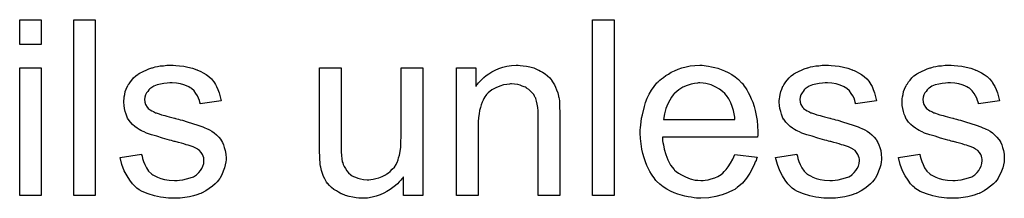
# Model space of a CAD drawing. Extents: x -1.5 to 9, y -3 to 5.
# Tile 346 of 368: x 5.635 to 6.0838, y 4.0816 to 4.1629. Entities that reach past the tile are written whole.
import ezdxf

# ---------------------------------------------------------------- set-up
doc = ezdxf.new("R2010")
doc.units = 0
doc.layers.add('qfn16-30-34-a_mechanical_19', color=1, linetype='CONTINUOUS')

msp = doc.modelspace()

# ---------------------------------------------------------------- linework, layer by layer
at = {"layer": 'qfn16-30-34-a_mechanical_19', "color": 1}
for points in [[(5.644841, 4.151684), (5.635007, 4.151684), (5.635007, 4.162907), (5.644841, 4.162907), (5.644841, 4.151684)], [(5.669485, 4.082843), (5.659651, 4.082843), (5.659651, 4.162907), (5.669485, 4.162907), (5.669485, 4.082843)], [(5.905976, 4.082843), (5.896142, 4.082843), (5.896142, 4.162907), (5.905976, 4.162907), (5.905976, 4.082843)], [(5.644841, 4.082843), (5.635007, 4.082843), (5.635007, 4.140924), (5.644841, 4.140924), (5.644841, 4.082843)], [(5.706162, 4.142081), (5.707898, 4.141965), (5.709749, 4.141734), (5.711716, 4.141271), (5.713799, 4.140808), (5.715766, 4.140114), (5.715881, 4.140114), (5.715997, 4.139998), (5.716575, 4.139767), (5.717501, 4.139304), (5.718658, 4.138726), (5.719931, 4.137916), (5.721203, 4.13699), (5.72236, 4.135949), (5.723402, 4.134792), (5.723517, 4.134676), (5.723749, 4.134213), (5.724212, 4.133404), (5.72479, 4.132478), (5.725369, 4.13109), (5.725947, 4.129585), (5.72641, 4.12785), (5.726873, 4.125883), (5.71727, 4.12461), (5.71727, 4.124842), (5.717154, 4.125305), (5.716922, 4.126114), (5.716575, 4.127156), (5.715997, 4.128197), (5.715303, 4.129354), (5.714493, 4.130511), (5.713336, 4.131552), (5.71322, 4.131668), (5.712757, 4.131899), (5.712063, 4.132362), (5.711022, 4.132825), (5.709865, 4.133288), (5.708361, 4.133751), (5.70651, 4.133982), (5.704543, 4.134098), (5.703386, 4.134098), (5.702229, 4.133982), (5.700725, 4.133866), (5.69922, 4.133519), (5.697601, 4.133172), (5.696096, 4.132594), (5.694824, 4.131784), (5.694708, 4.131668), (5.694361, 4.131437), (5.693898, 4.130974), (5.693435, 4.13028), (5.692857, 4.129585), (5.692394, 4.12866), (5.692047, 4.127618), (5.691931, 4.126577), (5.691931, 4.126462), (5.691931, 4.12623), (5.692047, 4.125883), (5.692047, 4.12542), (5.692394, 4.124263), (5.693088, 4.123106), (5.693204, 4.12299), (5.69332, 4.122875), (5.693551, 4.122528), (5.694014, 4.122181), (5.694477, 4.121833), (5.695171, 4.121371), (5.695981, 4.121024), (5.696906, 4.120561), (5.697022, 4.120561), (5.697253, 4.120445), (5.697716, 4.120329), (5.698526, 4.119982), (5.699683, 4.119635), (5.701187, 4.119288), (5.702113, 4.118941), (5.703154, 4.11871), (5.704311, 4.118363), (5.705584, 4.118015), (5.7057, 4.118015), (5.706047, 4.1179), (5.706625, 4.117784), (5.707319, 4.117553), (5.708129, 4.117321), (5.709171, 4.11709), (5.711369, 4.116396), (5.713799, 4.115701), (5.716228, 4.114891), (5.718427, 4.114082), (5.719352, 4.113734), (5.720162, 4.113387), (5.720394, 4.113272), (5.720856, 4.11304), (5.721551, 4.112693), (5.722592, 4.112115), (5.723633, 4.111421), (5.724674, 4.110495), (5.725716, 4.109454), (5.726641, 4.108297), (5.726757, 4.108181), (5.726988, 4.107718), (5.727451, 4.107024), (5.727914, 4.105983), (5.728261, 4.10471), (5.728724, 4.103322), (5.728955, 4.101702), (5.729071, 4.09985), (5.729071, 4.099619), (5.729071, 4.099041), (5.728955, 4.098115), (5.728724, 4.096842), (5.728377, 4.095454), (5.727798, 4.09395), (5.727104, 4.092214), (5.726178, 4.090595), (5.726063, 4.090363), (5.7256, 4.0899), (5.725021, 4.08909), (5.724096, 4.088165), (5.722823, 4.087124), (5.721435, 4.085966), (5.719815, 4.084925), (5.717848, 4.083884), (5.717732, 4.083884), (5.717617, 4.083768), (5.716922, 4.083537), (5.715766, 4.08319), (5.714261, 4.082727), (5.71241, 4.082264), (5.710328, 4.081917), (5.708129, 4.081686), (5.705584, 4.08157), (5.704543, 4.08157), (5.703733, 4.081686), (5.702807, 4.081686), (5.70165, 4.081801), (5.700493, 4.081917), (5.69922, 4.082148), (5.696444, 4.082727), (5.693551, 4.083537), (5.690774, 4.084694), (5.689502, 4.085388), (5.688345, 4.086198), (5.688229, 4.086314), (5.688113, 4.086429), (5.687419, 4.087124), (5.686378, 4.088165), (5.685221, 4.089785), (5.683948, 4.091751), (5.682675, 4.094066), (5.681634, 4.096958), (5.680824, 4.100198), (5.690543, 4.101702), (5.690543, 4.101586), (5.690543, 4.10147), (5.690774, 4.100776), (5.691006, 4.099619), (5.691468, 4.098346), (5.692047, 4.096958), (5.692741, 4.095454), (5.693783, 4.09395), (5.695055, 4.092677), (5.695287, 4.092561), (5.695749, 4.092214), (5.696675, 4.091751), (5.697832, 4.091173), (5.699336, 4.090595), (5.701072, 4.090132), (5.703154, 4.089785), (5.705584, 4.089669), (5.706741, 4.089669), (5.707898, 4.089785), (5.709402, 4.090016), (5.711022, 4.090363), (5.712757, 4.090826), (5.714261, 4.091404), (5.71565, 4.09233), (5.715766, 4.092446), (5.716228, 4.092793), (5.716691, 4.093371), (5.717385, 4.094181), (5.717964, 4.095107), (5.718542, 4.096264), (5.718889, 4.097421), (5.719005, 4.098809), (5.719005, 4.098925), (5.719005, 4.099388), (5.718889, 4.099966), (5.718658, 4.100776), (5.718311, 4.101586), (5.717732, 4.102396), (5.717038, 4.103322), (5.715997, 4.104016), (5.715881, 4.104131), (5.715534, 4.104247), (5.714956, 4.104594), (5.71403, 4.104941), (5.712642, 4.105404), (5.711832, 4.105751), (5.710906, 4.105983), (5.709865, 4.10633), (5.708708, 4.106677), (5.707435, 4.107024), (5.705931, 4.107371), (5.705815, 4.107371), (5.705468, 4.107487), (5.70489, 4.107602), (5.704195, 4.107834), (5.70327, 4.108065), (5.702229, 4.108412), (5.70003, 4.108991), (5.697485, 4.109801), (5.695055, 4.110495), (5.692741, 4.111305), (5.6917, 4.111768), (5.69089, 4.112115), (5.690659, 4.11223), (5.690196, 4.112462), (5.689502, 4.112925), (5.688576, 4.113503), (5.687535, 4.114313), (5.686493, 4.115239), (5.685452, 4.11628), (5.684526, 4.117553), (5.684411, 4.117668), (5.684179, 4.118131), (5.683832, 4.118941), (5.683485, 4.119867), (5.683138, 4.121024), (5.682791, 4.122412), (5.68256, 4.1238), (5.682444, 4.12542), (5.682444, 4.125652), (5.682444, 4.126114), (5.68256, 4.126809), (5.682675, 4.12785), (5.682907, 4.128891), (5.683138, 4.130164), (5.683601, 4.131321), (5.684179, 4.132594), (5.684295, 4.132709), (5.684526, 4.133172), (5.684874, 4.133751), (5.685452, 4.13456), (5.686146, 4.13537), (5.686956, 4.136412), (5.687882, 4.137337), (5.689039, 4.138147), (5.689154, 4.138263), (5.689502, 4.138379), (5.689964, 4.138726), (5.690659, 4.139073), (5.691584, 4.139536), (5.692626, 4.139998), (5.693898, 4.140461), (5.695287, 4.140924), (5.695518, 4.14104), (5.695981, 4.141155), (5.696791, 4.141387), (5.697832, 4.141618), (5.699105, 4.14185), (5.700493, 4.141965), (5.702113, 4.142197), (5.70489, 4.142197), (5.706162, 4.142081)], [(5.818739, 4.082843), (5.809945, 4.082843), (5.809945, 4.091289), (5.80983, 4.091173), (5.809598, 4.090826), (5.809251, 4.090363), (5.808673, 4.089785), (5.807978, 4.08909), (5.807168, 4.088165), (5.806243, 4.087355), (5.805086, 4.086429), (5.803813, 4.085504), (5.802425, 4.084694), (5.800921, 4.083884), (5.799301, 4.083074), (5.79745, 4.082495), (5.795599, 4.082033), (5.793516, 4.081686), (5.791433, 4.08157), (5.790623, 4.08157), (5.789582, 4.081686), (5.788309, 4.081801), (5.786805, 4.082033), (5.785185, 4.08238), (5.783566, 4.082843), (5.78183, 4.083537), (5.781599, 4.083653), (5.781136, 4.083884), (5.780326, 4.084347), (5.7794, 4.084925), (5.778243, 4.085619), (5.777202, 4.086429), (5.776161, 4.087355), (5.775235, 4.088396), (5.77512, 4.088512), (5.774888, 4.088975), (5.774541, 4.089553), (5.774078, 4.090479), (5.7735, 4.09152), (5.773037, 4.092793), (5.772574, 4.094181), (5.772227, 4.095685), (5.772227, 4.095801), (5.772111, 4.096264), (5.771996, 4.096958), (5.771996, 4.097884), (5.77188, 4.099272), (5.771764, 4.100776), (5.771649, 4.102743), (5.771649, 4.104941), (5.771649, 4.140924), (5.781483, 4.140924), (5.781483, 4.108644), (5.781483, 4.108528), (5.781483, 4.108297), (5.781483, 4.107949), (5.781483, 4.107371), (5.781483, 4.106098), (5.781599, 4.104479), (5.781599, 4.102743), (5.781715, 4.101007), (5.78183, 4.099503), (5.782062, 4.098231), (5.782062, 4.098115), (5.782293, 4.097652), (5.782524, 4.096958), (5.782872, 4.096032), (5.78345, 4.095107), (5.784144, 4.094066), (5.784954, 4.09314), (5.785995, 4.092214), (5.786111, 4.092099), (5.786574, 4.091867), (5.787152, 4.09152), (5.788078, 4.091173), (5.789119, 4.09071), (5.790392, 4.090363), (5.79178, 4.090132), (5.7934, 4.090016), (5.79421, 4.090016), (5.79502, 4.090132), (5.796061, 4.090247), (5.797334, 4.090595), (5.798722, 4.090942), (5.800226, 4.09152), (5.801731, 4.092214), (5.801962, 4.09233), (5.802425, 4.092677), (5.803119, 4.09314), (5.803929, 4.093834), (5.804855, 4.09476), (5.80578, 4.095801), (5.80659, 4.096958), (5.807284, 4.098346), (5.8074, 4.098578), (5.807516, 4.099041), (5.807747, 4.099966), (5.808094, 4.101239), (5.808441, 4.102859), (5.808673, 4.104826), (5.808788, 4.10714), (5.808904, 4.109801), (5.808904, 4.140924), (5.818739, 4.140924), (5.818739, 4.082843)], [(5.863167, 4.142081), (5.86444, 4.141965), (5.865944, 4.141734), (5.867564, 4.141387), (5.869299, 4.140924), (5.870919, 4.14023), (5.871151, 4.140114), (5.871613, 4.139883), (5.872423, 4.139536), (5.873349, 4.138957), (5.874506, 4.138263), (5.875547, 4.137337), (5.876588, 4.136412), (5.877514, 4.135255), (5.87763, 4.135139), (5.877861, 4.134676), (5.878208, 4.134098), (5.878787, 4.133288), (5.87925, 4.132131), (5.879712, 4.130974), (5.880291, 4.129585), (5.880638, 4.128081), (5.880638, 4.127966), (5.880754, 4.127503), (5.880869, 4.126809), (5.880985, 4.125883), (5.880985, 4.124495), (5.881101, 4.122875), (5.881217, 4.120908), (5.881217, 4.118478), (5.881217, 4.082843), (5.871382, 4.082843), (5.871382, 4.118015), (5.871382, 4.118131), (5.871382, 4.118247), (5.871382, 4.119057), (5.871382, 4.120098), (5.871266, 4.121371), (5.871151, 4.122875), (5.870919, 4.124379), (5.870572, 4.125767), (5.870225, 4.12704), (5.870225, 4.127156), (5.869994, 4.127503), (5.869646, 4.128081), (5.869299, 4.128775), (5.868721, 4.12947), (5.868027, 4.13028), (5.867101, 4.13109), (5.86606, 4.131784), (5.865944, 4.131899), (5.865597, 4.132131), (5.864903, 4.132362), (5.864093, 4.132709), (5.863167, 4.133056), (5.86201, 4.133404), (5.860622, 4.133519), (5.859234, 4.133635), (5.858655, 4.133635), (5.858192, 4.133519), (5.857035, 4.133404), (5.855531, 4.133172), (5.853911, 4.132594), (5.85206, 4.131899), (5.850209, 4.130974), (5.848473, 4.129585), (5.848242, 4.129354), (5.847779, 4.128775), (5.847432, 4.128313), (5.847085, 4.127734), (5.846622, 4.12704), (5.846275, 4.12623), (5.845812, 4.125305), (5.84535, 4.124148), (5.845002, 4.122875), (5.844655, 4.121486), (5.844424, 4.119982), (5.844193, 4.118363), (5.843961, 4.116396), (5.843961, 4.114429), (5.843961, 4.082843), (5.834127, 4.082843), (5.834127, 4.140924), (5.84292, 4.140924), (5.84292, 4.132594), (5.843035, 4.132709), (5.843267, 4.133056), (5.843614, 4.133519), (5.844077, 4.134098), (5.844771, 4.134792), (5.845581, 4.135602), (5.846507, 4.136527), (5.847663, 4.137453), (5.84882, 4.138263), (5.850209, 4.139189), (5.851713, 4.139998), (5.853333, 4.140693), (5.855184, 4.141271), (5.857035, 4.141734), (5.859118, 4.142081), (5.861316, 4.142197), (5.862242, 4.142197), (5.863167, 4.142081)], [(5.946934, 4.142081), (5.94786, 4.141965), (5.949017, 4.141734), (5.950289, 4.141502), (5.951793, 4.141155), (5.953182, 4.140808), (5.954802, 4.14023), (5.956306, 4.139651), (5.957926, 4.138841), (5.959545, 4.137916), (5.961165, 4.136874), (5.962669, 4.135602), (5.964058, 4.134213), (5.964173, 4.134098), (5.964405, 4.133866), (5.964752, 4.133404), (5.965215, 4.132709), (5.965793, 4.131899), (5.966372, 4.130974), (5.967066, 4.129817), (5.96776, 4.128428), (5.968454, 4.126924), (5.969149, 4.125305), (5.969727, 4.123453), (5.970306, 4.121486), (5.970768, 4.119288), (5.971115, 4.116974), (5.971347, 4.114544), (5.971462, 4.111883), (5.971462, 4.111768), (5.971462, 4.111305), (5.971462, 4.110495), (5.971347, 4.109338), (5.927959, 4.109338), (5.927959, 4.109222), (5.927959, 4.108875), (5.928075, 4.108412), (5.928075, 4.107718), (5.928191, 4.106908), (5.928422, 4.105983), (5.928769, 4.1039), (5.929463, 4.101586), (5.930389, 4.099041), (5.931662, 4.096727), (5.933282, 4.094644), (5.933397, 4.094644), (5.933513, 4.094413), (5.934207, 4.093834), (5.935248, 4.093024), (5.936637, 4.092214), (5.938488, 4.091289), (5.940571, 4.090479), (5.942885, 4.0899), (5.944157, 4.089785), (5.945546, 4.089669), (5.946471, 4.089669), (5.947513, 4.089785), (5.948785, 4.090016), (5.950174, 4.090363), (5.951793, 4.090826), (5.953298, 4.09152), (5.954802, 4.092446), (5.954917, 4.092561), (5.955496, 4.093024), (5.95619, 4.093718), (5.957, 4.094644), (5.957926, 4.095917), (5.958967, 4.097537), (5.960008, 4.099388), (5.960934, 4.101586), (5.971115, 4.100313), (5.971115, 4.100198), (5.971, 4.099966), (5.970884, 4.099503), (5.970653, 4.098809), (5.970306, 4.098115), (5.969958, 4.097189), (5.969033, 4.095222), (5.967876, 4.093024), (5.966256, 4.09071), (5.964405, 4.088512), (5.962091, 4.086429), (5.961975, 4.086429), (5.961744, 4.086198), (5.961397, 4.085966), (5.960934, 4.085619), (5.96024, 4.085272), (5.959545, 4.084925), (5.95862, 4.084462), (5.957578, 4.084), (5.956422, 4.083537), (5.955265, 4.083074), (5.952372, 4.08238), (5.949132, 4.081801), (5.945546, 4.08157), (5.944273, 4.08157), (5.943463, 4.081686), (5.942422, 4.081801), (5.941149, 4.082033), (5.939761, 4.082264), (5.938257, 4.082495), (5.935017, 4.083421), (5.933282, 4.084115), (5.931662, 4.084809), (5.929926, 4.085735), (5.928306, 4.086776), (5.926802, 4.087933), (5.925298, 4.089322), (5.925182, 4.089438), (5.924951, 4.089669), (5.924604, 4.090132), (5.924141, 4.090826), (5.923563, 4.091636), (5.922984, 4.092561), (5.92229, 4.093718), (5.921596, 4.094991), (5.920902, 4.096495), (5.920207, 4.098115), (5.919629, 4.099966), (5.91905, 4.101933), (5.918588, 4.104016), (5.91824, 4.10633), (5.918009, 4.108759), (5.917893, 4.111305), (5.917893, 4.111421), (5.917893, 4.111999), (5.917893, 4.112693), (5.918009, 4.113734), (5.918125, 4.115007), (5.91824, 4.116396), (5.918472, 4.118015), (5.918819, 4.119635), (5.919745, 4.123338), (5.920323, 4.125189), (5.921017, 4.127156), (5.921943, 4.129007), (5.922984, 4.130742), (5.924141, 4.132478), (5.925414, 4.134098), (5.92553, 4.134213), (5.925761, 4.134445), (5.926224, 4.134792), (5.926802, 4.13537), (5.927497, 4.135949), (5.928422, 4.136643), (5.929463, 4.137453), (5.930736, 4.138147), (5.932009, 4.138957), (5.933513, 4.139651), (5.935133, 4.140346), (5.936868, 4.140924), (5.938719, 4.141502), (5.940686, 4.14185), (5.942769, 4.142081), (5.944967, 4.142197), (5.946124, 4.142197), (5.946934, 4.142081)], [(6.0049, 4.142081), (6.006635, 4.141965), (6.008486, 4.141734), (6.010453, 4.141271), (6.012536, 4.140808), (6.014503, 4.140114), (6.014619, 4.140114), (6.014734, 4.139998), (6.015313, 4.139767), (6.016238, 4.139304), (6.017395, 4.138726), (6.018668, 4.137916), (6.019941, 4.13699), (6.021098, 4.135949), (6.022139, 4.134792), (6.022255, 4.134676), (6.022486, 4.134213), (6.022949, 4.133404), (6.023528, 4.132478), (6.024106, 4.13109), (6.024685, 4.129585), (6.025147, 4.12785), (6.02561, 4.125883), (6.016007, 4.12461), (6.016007, 4.124842), (6.015891, 4.125305), (6.01566, 4.126114), (6.015313, 4.127156), (6.014734, 4.128197), (6.01404, 4.129354), (6.01323, 4.130511), (6.012073, 4.131552), (6.011958, 4.131668), (6.011495, 4.131899), (6.010801, 4.132362), (6.009759, 4.132825), (6.008602, 4.133288), (6.007098, 4.133751), (6.005247, 4.133982), (6.00328, 4.134098), (6.002123, 4.134098), (6.000966, 4.133982), (5.999462, 4.133866), (5.997958, 4.133519), (5.996338, 4.133172), (5.994834, 4.132594), (5.993561, 4.131784), (5.993445, 4.131668), (5.993098, 4.131437), (5.992636, 4.130974), (5.992173, 4.13028), (5.991594, 4.129585), (5.991132, 4.12866), (5.990784, 4.127618), (5.990669, 4.126577), (5.990669, 4.126462), (5.990669, 4.12623), (5.990784, 4.125883), (5.990784, 4.12542), (5.991132, 4.124263), (5.991826, 4.123106), (5.991941, 4.12299), (5.992057, 4.122875), (5.992288, 4.122528), (5.992751, 4.122181), (5.993214, 4.121833), (5.993908, 4.121371), (5.994718, 4.121024), (5.995644, 4.120561), (5.99576, 4.120561), (5.995991, 4.120445), (5.996454, 4.120329), (5.997264, 4.119982), (5.998421, 4.119635), (5.999925, 4.119288), (6.00085, 4.118941), (6.001892, 4.11871), (6.003049, 4.118363), (6.004321, 4.118015), (6.004437, 4.118015), (6.004784, 4.1179), (6.005363, 4.117784), (6.006057, 4.117553), (6.006867, 4.117321), (6.007908, 4.11709), (6.010106, 4.116396), (6.012536, 4.115701), (6.014966, 4.114891), (6.017164, 4.114082), (6.01809, 4.113734), (6.0189, 4.113387), (6.019131, 4.113272), (6.019594, 4.11304), (6.020288, 4.112693), (6.021329, 4.112115), (6.02237, 4.111421), (6.023412, 4.110495), (6.024453, 4.109454), (6.025379, 4.108297), (6.025494, 4.108181), (6.025726, 4.107718), (6.026189, 4.107024), (6.026651, 4.105983), (6.026998, 4.10471), (6.027461, 4.103322), (6.027693, 4.101702), (6.027808, 4.09985), (6.027808, 4.099619), (6.027808, 4.099041), (6.027693, 4.098115), (6.027461, 4.096842), (6.027114, 4.095454), (6.026536, 4.09395), (6.025842, 4.092214), (6.024916, 4.090595), (6.0248, 4.090363), (6.024337, 4.0899), (6.023759, 4.08909), (6.022833, 4.088165), (6.021561, 4.087124), (6.020172, 4.085966), (6.018552, 4.084925), (6.016586, 4.083884), (6.01647, 4.083884), (6.016354, 4.083768), (6.01566, 4.083537), (6.014503, 4.08319), (6.012999, 4.082727), (6.011148, 4.082264), (6.009065, 4.081917), (6.006867, 4.081686), (6.004321, 4.08157), (6.00328, 4.08157), (6.00247, 4.081686), (6.001544, 4.081686), (6.000387, 4.081801), (5.99923, 4.081917), (5.997958, 4.082148), (5.995181, 4.082727), (5.992288, 4.083537), (5.989512, 4.084694), (5.988239, 4.085388), (5.987082, 4.086198), (5.986966, 4.086314), (5.986851, 4.086429), (5.986156, 4.087124), (5.985115, 4.088165), (5.983958, 4.089785), (5.982685, 4.091751), (5.981413, 4.094066), (5.980371, 4.096958), (5.979561, 4.100198), (5.98928, 4.101702), (5.98928, 4.101586), (5.98928, 4.10147), (5.989512, 4.100776), (5.989743, 4.099619), (5.990206, 4.098346), (5.990784, 4.096958), (5.991479, 4.095454), (5.99252, 4.09395), (5.993793, 4.092677), (5.994024, 4.092561), (5.994487, 4.092214), (5.995412, 4.091751), (5.996569, 4.091173), (5.998074, 4.090595), (5.999809, 4.090132), (6.001892, 4.089785), (6.004321, 4.089669), (6.005478, 4.089669), (6.006635, 4.089785), (6.008139, 4.090016), (6.009759, 4.090363), (6.011495, 4.090826), (6.012999, 4.091404), (6.014387, 4.09233), (6.014503, 4.092446), (6.014966, 4.092793), (6.015428, 4.093371), (6.016123, 4.094181), (6.016701, 4.095107), (6.01728, 4.096264), (6.017627, 4.097421), (6.017743, 4.098809), (6.017743, 4.098925), (6.017743, 4.099388), (6.017627, 4.099966), (6.017395, 4.100776), (6.017048, 4.101586), (6.01647, 4.102396), (6.015776, 4.103322), (6.014734, 4.104016), (6.014619, 4.104131), (6.014271, 4.104247), (6.013693, 4.104594), (6.012767, 4.104941), (6.011379, 4.105404), (6.010569, 4.105751), (6.009644, 4.105983), (6.008602, 4.10633), (6.007445, 4.106677), (6.006172, 4.107024), (6.004668, 4.107371), (6.004553, 4.107371), (6.004206, 4.107487), (6.003627, 4.107602), (6.002933, 4.107834), (6.002007, 4.108065), (6.000966, 4.108412), (5.998768, 4.108991), (5.996222, 4.109801), (5.993793, 4.110495), (5.991479, 4.111305), (5.990437, 4.111768), (5.989627, 4.112115), (5.989396, 4.11223), (5.988933, 4.112462), (5.988239, 4.112925), (5.987313, 4.113503), (5.986272, 4.114313), (5.985231, 4.115239), (5.98419, 4.11628), (5.983264, 4.117553), (5.983148, 4.117668), (5.982917, 4.118131), (5.98257, 4.118941), (5.982223, 4.119867), (5.981876, 4.121024), (5.981528, 4.122412), (5.981297, 4.1238), (5.981181, 4.12542), (5.981181, 4.125652), (5.981181, 4.126114), (5.981297, 4.126809), (5.981413, 4.12785), (5.981644, 4.128891), (5.981876, 4.130164), (5.982338, 4.131321), (5.982917, 4.132594), (5.983033, 4.132709), (5.983264, 4.133172), (5.983611, 4.133751), (5.98419, 4.13456), (5.984884, 4.13537), (5.985694, 4.136412), (5.986619, 4.137337), (5.987776, 4.138147), (5.987892, 4.138263), (5.988239, 4.138379), (5.988702, 4.138726), (5.989396, 4.139073), (5.990322, 4.139536), (5.991363, 4.139998), (5.992636, 4.140461), (5.994024, 4.140924), (5.994255, 4.14104), (5.994718, 4.141155), (5.995528, 4.141387), (5.996569, 4.141618), (5.997842, 4.14185), (5.99923, 4.141965), (6.00085, 4.142197), (6.003627, 4.142197), (6.0049, 4.142081)], [(6.060899, 4.142081), (6.062634, 4.141965), (6.064485, 4.141734), (6.066452, 4.141271), (6.068535, 4.140808), (6.070502, 4.140114), (6.070617, 4.140114), (6.070733, 4.139998), (6.071312, 4.139767), (6.072237, 4.139304), (6.073394, 4.138726), (6.074667, 4.137916), (6.07594, 4.13699), (6.077097, 4.135949), (6.078138, 4.134792), (6.078254, 4.134676), (6.078485, 4.134213), (6.078948, 4.133404), (6.079526, 4.132478), (6.080105, 4.13109), (6.080683, 4.129585), (6.081146, 4.12785), (6.081609, 4.125883), (6.072006, 4.12461), (6.072006, 4.124842), (6.07189, 4.125305), (6.071659, 4.126114), (6.071312, 4.127156), (6.070733, 4.128197), (6.070039, 4.129354), (6.069229, 4.130511), (6.068072, 4.131552), (6.067956, 4.131668), (6.067493, 4.131899), (6.066799, 4.132362), (6.065758, 4.132825), (6.064601, 4.133288), (6.063097, 4.133751), (6.061246, 4.133982), (6.059279, 4.134098), (6.058122, 4.134098), (6.056965, 4.133982), (6.055461, 4.133866), (6.053957, 4.133519), (6.052337, 4.133172), (6.050833, 4.132594), (6.04956, 4.131784), (6.049444, 4.131668), (6.049097, 4.131437), (6.048634, 4.130974), (6.048172, 4.13028), (6.047593, 4.129585), (6.04713, 4.12866), (6.046783, 4.127618), (6.046667, 4.126577), (6.046667, 4.126462), (6.046667, 4.12623), (6.046783, 4.125883), (6.046783, 4.12542), (6.04713, 4.124263), (6.047824, 4.123106), (6.04794, 4.12299), (6.048056, 4.122875), (6.048287, 4.122528), (6.04875, 4.122181), (6.049213, 4.121833), (6.049907, 4.121371), (6.050717, 4.121024), (6.051643, 4.120561), (6.051758, 4.120561), (6.05199, 4.120445), (6.052453, 4.120329), (6.053262, 4.119982), (6.054419, 4.119635), (6.055923, 4.119288), (6.056849, 4.118941), (6.05789, 4.11871), (6.059047, 4.118363), (6.06032, 4.118015), (6.060436, 4.118015), (6.060783, 4.1179), (6.061361, 4.117784), (6.062056, 4.117553), (6.062865, 4.117321), (6.063907, 4.11709), (6.066105, 4.116396), (6.068535, 4.115701), (6.070965, 4.114891), (6.073163, 4.114082), (6.074088, 4.113734), (6.074898, 4.113387), (6.07513, 4.113272), (6.075592, 4.11304), (6.076287, 4.112693), (6.077328, 4.112115), (6.078369, 4.111421), (6.079411, 4.110495), (6.080452, 4.109454), (6.081377, 4.108297), (6.081493, 4.108181), (6.081725, 4.107718), (6.082187, 4.107024), (6.08265, 4.105983), (6.082997, 4.10471), (6.08346, 4.103322), (6.083691, 4.101702), (6.083807, 4.09985), (6.083807, 4.099619), (6.083807, 4.099041), (6.083691, 4.098115), (6.08346, 4.096842), (6.083113, 4.095454), (6.082534, 4.09395), (6.08184, 4.092214), (6.080915, 4.090595), (6.080799, 4.090363), (6.080336, 4.0899), (6.079758, 4.08909), (6.078832, 4.088165), (6.077559, 4.087124), (6.076171, 4.085966), (6.074551, 4.084925), (6.072584, 4.083884), (6.072469, 4.083884), (6.072353, 4.083768), (6.071659, 4.083537), (6.070502, 4.08319), (6.068998, 4.082727), (6.067146, 4.082264), (6.065064, 4.081917), (6.062865, 4.081686), (6.06032, 4.08157), (6.059279, 4.08157), (6.058469, 4.081686), (6.057543, 4.081686), (6.056386, 4.081801), (6.055229, 4.081917), (6.053957, 4.082148), (6.05118, 4.082727), (6.048287, 4.083537), (6.045511, 4.084694), (6.044238, 4.085388), (6.043081, 4.086198), (6.042965, 4.086314), (6.042849, 4.086429), (6.042155, 4.087124), (6.041114, 4.088165), (6.039957, 4.089785), (6.038684, 4.091751), (6.037412, 4.094066), (6.03637, 4.096958), (6.03556, 4.100198), (6.045279, 4.101702), (6.045279, 4.101586), (6.045279, 4.10147), (6.045511, 4.100776), (6.045742, 4.099619), (6.046205, 4.098346), (6.046783, 4.096958), (6.047477, 4.095454), (6.048519, 4.09395), (6.049791, 4.092677), (6.050023, 4.092561), (6.050486, 4.092214), (6.051411, 4.091751), (6.052568, 4.091173), (6.054072, 4.090595), (6.055808, 4.090132), (6.05789, 4.089785), (6.06032, 4.089669), (6.061477, 4.089669), (6.062634, 4.089785), (6.064138, 4.090016), (6.065758, 4.090363), (6.067493, 4.090826), (6.068998, 4.091404), (6.070386, 4.09233), (6.070502, 4.092446), (6.070965, 4.092793), (6.071427, 4.093371), (6.072122, 4.094181), (6.0727, 4.095107), (6.073279, 4.096264), (6.073626, 4.097421), (6.073741, 4.098809), (6.073741, 4.098925), (6.073741, 4.099388), (6.073626, 4.099966), (6.073394, 4.100776), (6.073047, 4.101586), (6.072469, 4.102396), (6.071774, 4.103322), (6.070733, 4.104016), (6.070617, 4.104131), (6.07027, 4.104247), (6.069692, 4.104594), (6.068766, 4.104941), (6.067378, 4.105404), (6.066568, 4.105751), (6.065642, 4.105983), (6.064601, 4.10633), (6.063444, 4.106677), (6.062171, 4.107024), (6.060667, 4.107371), (6.060551, 4.107371), (6.060204, 4.107487), (6.059626, 4.107602), (6.058932, 4.107834), (6.058006, 4.108065), (6.056965, 4.108412), (6.054766, 4.108991), (6.052221, 4.109801), (6.049791, 4.110495), (6.047477, 4.111305), (6.046436, 4.111768), (6.045626, 4.112115), (6.045395, 4.11223), (6.044932, 4.112462), (6.044238, 4.112925), (6.043312, 4.113503), (6.042271, 4.114313), (6.04123, 4.115239), (6.040188, 4.11628), (6.039263, 4.117553), (6.039147, 4.117668), (6.038916, 4.118131), (6.038569, 4.118941), (6.038221, 4.119867), (6.037874, 4.121024), (6.037527, 4.122412), (6.037296, 4.1238), (6.03718, 4.12542), (6.03718, 4.125652), (6.03718, 4.126114), (6.037296, 4.126809), (6.037412, 4.12785), (6.037643, 4.128891), (6.037874, 4.130164), (6.038337, 4.131321), (6.038916, 4.132594), (6.039031, 4.132709), (6.039263, 4.133172), (6.03961, 4.133751), (6.040188, 4.13456), (6.040882, 4.13537), (6.041692, 4.136412), (6.042618, 4.137337), (6.043775, 4.138147), (6.043891, 4.138263), (6.044238, 4.138379), (6.044701, 4.138726), (6.045395, 4.139073), (6.04632, 4.139536), (6.047362, 4.139998), (6.048634, 4.140461), (6.050023, 4.140924), (6.050254, 4.14104), (6.050717, 4.141155), (6.051527, 4.141387), (6.052568, 4.141618), (6.053841, 4.14185), (6.055229, 4.141965), (6.056849, 4.142197), (6.059626, 4.142197), (6.060899, 4.142081)], [(5.945083, 4.134098), (5.944389, 4.134098), (5.943926, 4.133982), (5.942653, 4.133866), (5.941149, 4.133519), (5.939298, 4.132941), (5.937331, 4.132131), (5.93548, 4.130974), (5.933629, 4.12947), (5.933397, 4.129238), (5.932934, 4.12866), (5.932124, 4.127618), (5.931315, 4.12623), (5.930389, 4.12461), (5.929579, 4.122528), (5.928885, 4.120098), (5.928538, 4.117437), (5.96105, 4.117437), (5.96105, 4.117553), (5.96105, 4.117784), (5.960934, 4.118131), (5.960934, 4.118594), (5.960702, 4.119982), (5.960355, 4.121486), (5.959777, 4.123338), (5.959198, 4.125073), (5.958273, 4.126809), (5.957231, 4.128313), (5.957231, 4.128428), (5.957, 4.128544), (5.956422, 4.129238), (5.95538, 4.130164), (5.953992, 4.131205), (5.952256, 4.132247), (5.950174, 4.133172), (5.947744, 4.133866), (5.946471, 4.133982), (5.945083, 4.134098)]]:
    msp.add_lwpolyline(points, dxfattribs=at)

doc.saveas('drawing.dxf')
